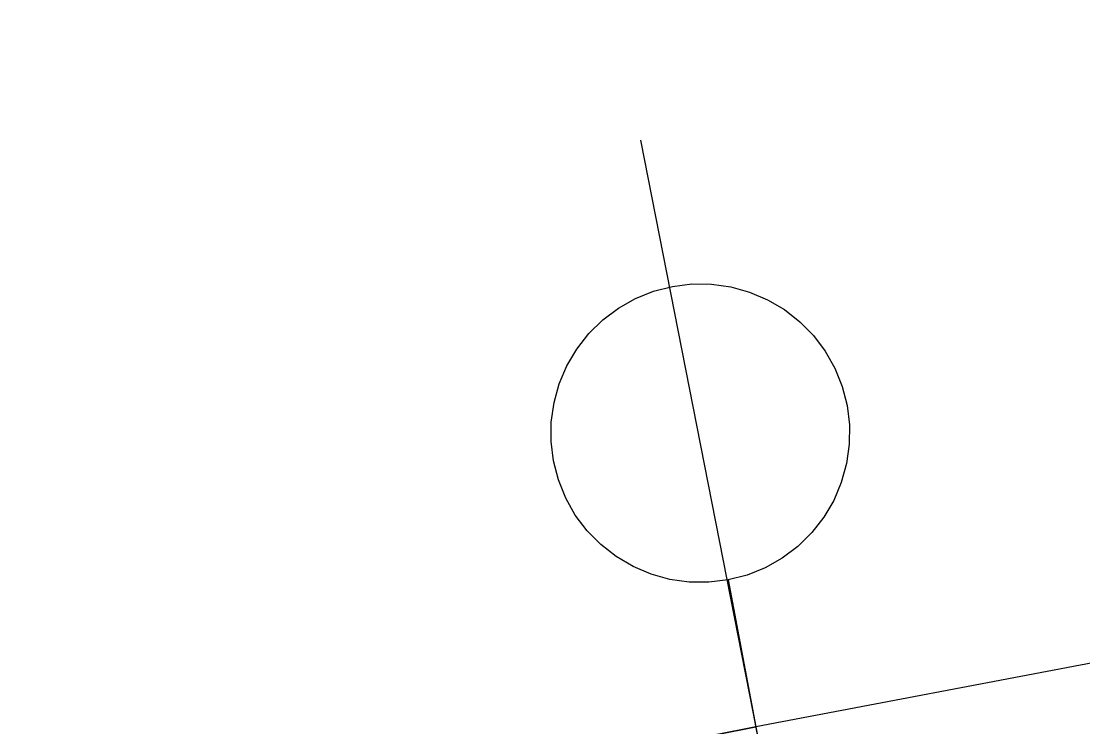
# Model space of a CAD drawing. Extents: x 6540402 to 6566579, y 5525343 to 5532423.
# Drawn here: x 6560500.221 to 6560501.998, y 5529265.601 to 5529266.782 of the extents above; entities that cross this region are included whole.
import ezdxf

# ---------------------------------------------------------------- set-up
doc = ezdxf.new("R2010")
doc.units = 0
for name, color, linetype in [('IR_ps_geometria', 7, 'Continuous'), ('TOR_PS_T-rozjazdy projektowane', 7, 'Continuous'), ('TOR_PS_T-tory projektowane', 7, 'Continuous')]:
    doc.layers.add(name, color=color, linetype=linetype)

msp = doc.modelspace()

# ---------------------------------------------------------------- linework, layer by layer
at = {"layer": 'IR_ps_geometria'}
msp.add_lwpolyline([(6560501.4975, 5529265.3558), (6560501.4044, 5529265.8471), (6560501.3719, 5529265.8431), (6560501.3392, 5529265.8434), (6560501.3069, 5529265.8479), (6560501.2754, 5529265.8567), (6560501.2453, 5529265.8695), (6560501.2171, 5529265.8861), (6560501.1913, 5529265.9062), (6560501.1684, 5529265.9295), (6560501.1487, 5529265.9557), (6560501.1326, 5529265.9841), (6560501.1204, 5529266.0145), (6560501.1122, 5529266.0461), (6560501.1082, 5529266.0786), (6560501.1085, 5529266.1113), (6560501.1131, 5529266.1437), (6560501.1218, 5529266.1752), (6560501.1346, 5529266.2053), (6560501.1512, 5529266.2334), (6560501.1714, 5529266.2592), (6560501.1947, 5529266.2821), (6560501.2208, 5529266.3018), (6560501.2493, 5529266.3179), (6560501.2796, 5529266.3301), (6560501.3113, 5529266.3383), (6560501.3437, 5529266.3423), (6560501.3764, 5529266.342), (6560501.4088, 5529266.3374), (6560501.4403, 5529266.3287), (6560501.4704, 5529266.3159), (6560501.4986, 5529266.2993), (6560501.5244, 5529266.2791), (6560501.5473, 5529266.2558), (6560501.567, 5529266.2297), (6560501.5831, 5529266.2012), (6560501.5953, 5529266.1709), (6560501.6035, 5529266.1392), (6560501.6074, 5529266.1068), (6560501.6072, 5529266.0741), (6560501.6026, 5529266.0417), (6560501.5938, 5529266.0102), (6560501.5811, 5529265.9801), (6560501.5645, 5529265.9519), (6560501.5443, 5529265.9262), (6560501.521, 5529265.9032), (6560501.4949, 5529265.8836), (6560501.4664, 5529265.8675), (6560501.4361, 5529265.8552), (6560501.4044, 5529265.8471), (6560501.451, 5529265.6014), (6560501.4975, 5529265.3558)], dxfattribs=at)
msp.add_lwpolyline([(6560501.4975, 5529265.3558), (6560501.4044, 5529265.8471), (6560501.3719, 5529265.8431), (6560501.3392, 5529265.8434), (6560501.3069, 5529265.8479), (6560501.2754, 5529265.8567), (6560501.2453, 5529265.8695), (6560501.2171, 5529265.8861), (6560501.1913, 5529265.9062), (6560501.1684, 5529265.9295), (6560501.1487, 5529265.9557), (6560501.1326, 5529265.9841), (6560501.1204, 5529266.0145), (6560501.1122, 5529266.0461), (6560501.1082, 5529266.0786), (6560501.1085, 5529266.1113), (6560501.1131, 5529266.1437), (6560501.1218, 5529266.1752), (6560501.1346, 5529266.2053), (6560501.1512, 5529266.2334), (6560501.1714, 5529266.2592), (6560501.1947, 5529266.2821), (6560501.2208, 5529266.3018), (6560501.2493, 5529266.3179), (6560501.2796, 5529266.3301), (6560501.3113, 5529266.3383), (6560501.3437, 5529266.3423), (6560501.3764, 5529266.342), (6560501.4088, 5529266.3374), (6560501.4403, 5529266.3287), (6560501.4704, 5529266.3159), (6560501.4986, 5529266.2993), (6560501.5244, 5529266.2791), (6560501.5473, 5529266.2558), (6560501.567, 5529266.2297), (6560501.5831, 5529266.2012), (6560501.5953, 5529266.1709), (6560501.6035, 5529266.1392), (6560501.6074, 5529266.1068), (6560501.6072, 5529266.0741), (6560501.6026, 5529266.0417), (6560501.5938, 5529266.0102), (6560501.5811, 5529265.9801), (6560501.5645, 5529265.9519), (6560501.5443, 5529265.9262), (6560501.521, 5529265.9032), (6560501.4949, 5529265.8836), (6560501.4664, 5529265.8675), (6560501.4361, 5529265.8552), (6560501.4044, 5529265.8471), (6560501.451, 5529265.6014), (6560501.4975, 5529265.3558)], dxfattribs=at)
msp.add_lwpolyline([(6560501.4975, 5529265.3558), (6560501.4044, 5529265.8471), (6560501.3719, 5529265.8431), (6560501.3392, 5529265.8434), (6560501.3069, 5529265.8479), (6560501.2754, 5529265.8567), (6560501.2453, 5529265.8695), (6560501.2171, 5529265.8861), (6560501.1913, 5529265.9062), (6560501.1684, 5529265.9295), (6560501.1487, 5529265.9557), (6560501.1326, 5529265.9841), (6560501.1204, 5529266.0145), (6560501.1122, 5529266.0461), (6560501.1082, 5529266.0786), (6560501.1085, 5529266.1113), (6560501.1131, 5529266.1437), (6560501.1218, 5529266.1752), (6560501.1346, 5529266.2053), (6560501.1512, 5529266.2334), (6560501.1714, 5529266.2592), (6560501.1947, 5529266.2821), (6560501.2208, 5529266.3018), (6560501.2493, 5529266.3179), (6560501.2796, 5529266.3301), (6560501.3113, 5529266.3383), (6560501.3437, 5529266.3423), (6560501.3764, 5529266.342), (6560501.4088, 5529266.3374), (6560501.4403, 5529266.3287), (6560501.4704, 5529266.3159), (6560501.4986, 5529266.2993), (6560501.5244, 5529266.2791), (6560501.5473, 5529266.2558), (6560501.567, 5529266.2297), (6560501.5831, 5529266.2012), (6560501.5953, 5529266.1709), (6560501.6035, 5529266.1392), (6560501.6074, 5529266.1068), (6560501.6072, 5529266.0741), (6560501.6026, 5529266.0417), (6560501.5938, 5529266.0102), (6560501.5811, 5529265.9801), (6560501.5645, 5529265.9519), (6560501.5443, 5529265.9262), (6560501.521, 5529265.9032), (6560501.4949, 5529265.8836), (6560501.4664, 5529265.8675), (6560501.4361, 5529265.8552), (6560501.4044, 5529265.8471), (6560501.451, 5529265.6014), (6560501.4975, 5529265.3558)], dxfattribs=at)
msp.add_lwpolyline([(6560501.4975, 5529265.3558), (6560501.4044, 5529265.8471), (6560501.3719, 5529265.8431), (6560501.3392, 5529265.8434), (6560501.3069, 5529265.8479), (6560501.2754, 5529265.8567), (6560501.2453, 5529265.8695), (6560501.2171, 5529265.8861), (6560501.1913, 5529265.9062), (6560501.1684, 5529265.9295), (6560501.1487, 5529265.9557), (6560501.1326, 5529265.9841), (6560501.1204, 5529266.0145), (6560501.1122, 5529266.0461), (6560501.1082, 5529266.0786), (6560501.1085, 5529266.1113), (6560501.1131, 5529266.1437), (6560501.1218, 5529266.1752), (6560501.1346, 5529266.2053), (6560501.1512, 5529266.2334), (6560501.1714, 5529266.2592), (6560501.1947, 5529266.2821), (6560501.2208, 5529266.3018), (6560501.2493, 5529266.3179), (6560501.2796, 5529266.3301), (6560501.3113, 5529266.3383), (6560501.3437, 5529266.3423), (6560501.3764, 5529266.342), (6560501.4088, 5529266.3374), (6560501.4403, 5529266.3287), (6560501.4704, 5529266.3159), (6560501.4986, 5529266.2993), (6560501.5244, 5529266.2791), (6560501.5473, 5529266.2558), (6560501.567, 5529266.2297), (6560501.5831, 5529266.2012), (6560501.5953, 5529266.1709), (6560501.6035, 5529266.1392), (6560501.6074, 5529266.1068), (6560501.6072, 5529266.0741), (6560501.6026, 5529266.0417), (6560501.5938, 5529266.0102), (6560501.5811, 5529265.9801), (6560501.5645, 5529265.9519), (6560501.5443, 5529265.9262), (6560501.521, 5529265.9032), (6560501.4949, 5529265.8836), (6560501.4664, 5529265.8675), (6560501.4361, 5529265.8552), (6560501.4044, 5529265.8471), (6560501.451, 5529265.6014), (6560501.4975, 5529265.3558)], dxfattribs=at)
msp.add_lwpolyline([(6560501.4975, 5529265.3558), (6560501.4044, 5529265.8471), (6560501.3719, 5529265.8431), (6560501.3392, 5529265.8434), (6560501.3069, 5529265.8479), (6560501.2754, 5529265.8567), (6560501.2453, 5529265.8695), (6560501.2171, 5529265.8861), (6560501.1913, 5529265.9062), (6560501.1684, 5529265.9295), (6560501.1487, 5529265.9557), (6560501.1326, 5529265.9841), (6560501.1204, 5529266.0145), (6560501.1122, 5529266.0461), (6560501.1082, 5529266.0786), (6560501.1085, 5529266.1113), (6560501.1131, 5529266.1437), (6560501.1218, 5529266.1752), (6560501.1346, 5529266.2053), (6560501.1512, 5529266.2334), (6560501.1714, 5529266.2592), (6560501.1947, 5529266.2821), (6560501.2208, 5529266.3018), (6560501.2493, 5529266.3179), (6560501.2796, 5529266.3301), (6560501.3113, 5529266.3383), (6560501.3437, 5529266.3423), (6560501.3764, 5529266.342), (6560501.4088, 5529266.3374), (6560501.4403, 5529266.3287), (6560501.4704, 5529266.3159), (6560501.4986, 5529266.2993), (6560501.5244, 5529266.2791), (6560501.5473, 5529266.2558), (6560501.567, 5529266.2297), (6560501.5831, 5529266.2012), (6560501.5953, 5529266.1709), (6560501.6035, 5529266.1392), (6560501.6074, 5529266.1068), (6560501.6072, 5529266.0741), (6560501.6026, 5529266.0417), (6560501.5938, 5529266.0102), (6560501.5811, 5529265.9801), (6560501.5645, 5529265.9519), (6560501.5443, 5529265.9262), (6560501.521, 5529265.9032), (6560501.4949, 5529265.8836), (6560501.4664, 5529265.8675), (6560501.4361, 5529265.8552), (6560501.4044, 5529265.8471), (6560501.451, 5529265.6014), (6560501.4975, 5529265.3558)], dxfattribs=at)
msp.add_lwpolyline([(6560501.4975, 5529265.3558), (6560501.4044, 5529265.8471), (6560501.3719, 5529265.8431), (6560501.3392, 5529265.8434), (6560501.3069, 5529265.8479), (6560501.2754, 5529265.8567), (6560501.2453, 5529265.8695), (6560501.2171, 5529265.8861), (6560501.1913, 5529265.9062), (6560501.1684, 5529265.9295), (6560501.1487, 5529265.9557), (6560501.1326, 5529265.9841), (6560501.1204, 5529266.0145), (6560501.1122, 5529266.0461), (6560501.1082, 5529266.0786), (6560501.1085, 5529266.1113), (6560501.1131, 5529266.1437), (6560501.1218, 5529266.1752), (6560501.1346, 5529266.2053), (6560501.1512, 5529266.2334), (6560501.1714, 5529266.2592), (6560501.1947, 5529266.2821), (6560501.2208, 5529266.3018), (6560501.2493, 5529266.3179), (6560501.2796, 5529266.3301), (6560501.3113, 5529266.3383), (6560501.3437, 5529266.3423), (6560501.3764, 5529266.342), (6560501.4088, 5529266.3374), (6560501.4403, 5529266.3287), (6560501.4704, 5529266.3159), (6560501.4986, 5529266.2993), (6560501.5244, 5529266.2791), (6560501.5473, 5529266.2558), (6560501.567, 5529266.2297), (6560501.5831, 5529266.2012), (6560501.5953, 5529266.1709), (6560501.6035, 5529266.1392), (6560501.6074, 5529266.1068), (6560501.6072, 5529266.0741), (6560501.6026, 5529266.0417), (6560501.5938, 5529266.0102), (6560501.5811, 5529265.9801), (6560501.5645, 5529265.9519), (6560501.5443, 5529265.9262), (6560501.521, 5529265.9032), (6560501.4949, 5529265.8836), (6560501.4664, 5529265.8675), (6560501.4361, 5529265.8552), (6560501.4044, 5529265.8471), (6560501.451, 5529265.6014), (6560501.4975, 5529265.3558)], dxfattribs=at)
msp.add_lwpolyline([(6560501.4975, 5529265.3558), (6560501.4044, 5529265.8471), (6560501.3719, 5529265.8431), (6560501.3392, 5529265.8434), (6560501.3069, 5529265.8479), (6560501.2754, 5529265.8567), (6560501.2453, 5529265.8695), (6560501.2171, 5529265.8861), (6560501.1913, 5529265.9062), (6560501.1684, 5529265.9295), (6560501.1487, 5529265.9557), (6560501.1326, 5529265.9841), (6560501.1204, 5529266.0145), (6560501.1122, 5529266.0461), (6560501.1082, 5529266.0786), (6560501.1085, 5529266.1113), (6560501.1131, 5529266.1437), (6560501.1218, 5529266.1752), (6560501.1346, 5529266.2053), (6560501.1512, 5529266.2334), (6560501.1714, 5529266.2592), (6560501.1947, 5529266.2821), (6560501.2208, 5529266.3018), (6560501.2493, 5529266.3179), (6560501.2796, 5529266.3301), (6560501.3113, 5529266.3383), (6560501.3437, 5529266.3423), (6560501.3764, 5529266.342), (6560501.4088, 5529266.3374), (6560501.4403, 5529266.3287), (6560501.4704, 5529266.3159), (6560501.4986, 5529266.2993), (6560501.5244, 5529266.2791), (6560501.5473, 5529266.2558), (6560501.567, 5529266.2297), (6560501.5831, 5529266.2012), (6560501.5953, 5529266.1709), (6560501.6035, 5529266.1392), (6560501.6074, 5529266.1068), (6560501.6072, 5529266.0741), (6560501.6026, 5529266.0417), (6560501.5938, 5529266.0102), (6560501.5811, 5529265.9801), (6560501.5645, 5529265.9519), (6560501.5443, 5529265.9262), (6560501.521, 5529265.9032), (6560501.4949, 5529265.8836), (6560501.4664, 5529265.8675), (6560501.4361, 5529265.8552), (6560501.4044, 5529265.8471), (6560501.451, 5529265.6014), (6560501.4975, 5529265.3558)], dxfattribs=at)
msp.add_lwpolyline([(6560501.4975, 5529265.3558), (6560501.4044, 5529265.8471), (6560501.3719, 5529265.8431), (6560501.3392, 5529265.8434), (6560501.3069, 5529265.8479), (6560501.2754, 5529265.8567), (6560501.2453, 5529265.8695), (6560501.2171, 5529265.8861), (6560501.1913, 5529265.9062), (6560501.1684, 5529265.9295), (6560501.1487, 5529265.9557), (6560501.1326, 5529265.9841), (6560501.1204, 5529266.0145), (6560501.1122, 5529266.0461), (6560501.1082, 5529266.0786), (6560501.1085, 5529266.1113), (6560501.1131, 5529266.1437), (6560501.1218, 5529266.1752), (6560501.1346, 5529266.2053), (6560501.1512, 5529266.2334), (6560501.1714, 5529266.2592), (6560501.1947, 5529266.2821), (6560501.2208, 5529266.3018), (6560501.2493, 5529266.3179), (6560501.2796, 5529266.3301), (6560501.3113, 5529266.3383), (6560501.3437, 5529266.3423), (6560501.3764, 5529266.342), (6560501.4088, 5529266.3374), (6560501.4403, 5529266.3287), (6560501.4704, 5529266.3159), (6560501.4986, 5529266.2993), (6560501.5244, 5529266.2791), (6560501.5473, 5529266.2558), (6560501.567, 5529266.2297), (6560501.5831, 5529266.2012), (6560501.5953, 5529266.1709), (6560501.6035, 5529266.1392), (6560501.6074, 5529266.1068), (6560501.6072, 5529266.0741), (6560501.6026, 5529266.0417), (6560501.5938, 5529266.0102), (6560501.5811, 5529265.9801), (6560501.5645, 5529265.9519), (6560501.5443, 5529265.9262), (6560501.521, 5529265.9032), (6560501.4949, 5529265.8836), (6560501.4664, 5529265.8675), (6560501.4361, 5529265.8552), (6560501.4044, 5529265.8471), (6560501.451, 5529265.6014), (6560501.4975, 5529265.3558)], dxfattribs=at)
msp.add_lwpolyline([(6560501.4975, 5529265.3558), (6560501.4044, 5529265.8471), (6560501.3719, 5529265.8431), (6560501.3392, 5529265.8434), (6560501.3069, 5529265.8479), (6560501.2754, 5529265.8567), (6560501.2453, 5529265.8695), (6560501.2171, 5529265.8861), (6560501.1913, 5529265.9062), (6560501.1684, 5529265.9295), (6560501.1487, 5529265.9557), (6560501.1326, 5529265.9841), (6560501.1204, 5529266.0145), (6560501.1122, 5529266.0461), (6560501.1082, 5529266.0786), (6560501.1085, 5529266.1113), (6560501.1131, 5529266.1437), (6560501.1218, 5529266.1752), (6560501.1346, 5529266.2053), (6560501.1512, 5529266.2334), (6560501.1714, 5529266.2592), (6560501.1947, 5529266.2821), (6560501.2208, 5529266.3018), (6560501.2493, 5529266.3179), (6560501.2796, 5529266.3301), (6560501.3113, 5529266.3383), (6560501.3437, 5529266.3423), (6560501.3764, 5529266.342), (6560501.4088, 5529266.3374), (6560501.4403, 5529266.3287), (6560501.4704, 5529266.3159), (6560501.4986, 5529266.2993), (6560501.5244, 5529266.2791), (6560501.5473, 5529266.2558), (6560501.567, 5529266.2297), (6560501.5831, 5529266.2012), (6560501.5953, 5529266.1709), (6560501.6035, 5529266.1392), (6560501.6074, 5529266.1068), (6560501.6072, 5529266.0741), (6560501.6026, 5529266.0417), (6560501.5938, 5529266.0102), (6560501.5811, 5529265.9801), (6560501.5645, 5529265.9519), (6560501.5443, 5529265.9262), (6560501.521, 5529265.9032), (6560501.4949, 5529265.8836), (6560501.4664, 5529265.8675), (6560501.4361, 5529265.8552), (6560501.4044, 5529265.8471), (6560501.451, 5529265.6014), (6560501.4975, 5529265.3558)], dxfattribs=at)
msp.add_lwpolyline([(6560501.4975, 5529265.3558), (6560501.4044, 5529265.8471), (6560501.3719, 5529265.8431), (6560501.3392, 5529265.8434), (6560501.3069, 5529265.8479), (6560501.2754, 5529265.8567), (6560501.2453, 5529265.8695), (6560501.2171, 5529265.8861), (6560501.1913, 5529265.9062), (6560501.1684, 5529265.9295), (6560501.1487, 5529265.9557), (6560501.1326, 5529265.9841), (6560501.1204, 5529266.0145), (6560501.1122, 5529266.0461), (6560501.1082, 5529266.0786), (6560501.1085, 5529266.1113), (6560501.1131, 5529266.1437), (6560501.1218, 5529266.1752), (6560501.1346, 5529266.2053), (6560501.1512, 5529266.2334), (6560501.1714, 5529266.2592), (6560501.1947, 5529266.2821), (6560501.2208, 5529266.3018), (6560501.2493, 5529266.3179), (6560501.2796, 5529266.3301), (6560501.3113, 5529266.3383), (6560501.3437, 5529266.3423), (6560501.3764, 5529266.342), (6560501.4088, 5529266.3374), (6560501.4403, 5529266.3287), (6560501.4704, 5529266.3159), (6560501.4986, 5529266.2993), (6560501.5244, 5529266.2791), (6560501.5473, 5529266.2558), (6560501.567, 5529266.2297), (6560501.5831, 5529266.2012), (6560501.5953, 5529266.1709), (6560501.6035, 5529266.1392), (6560501.6074, 5529266.1068), (6560501.6072, 5529266.0741), (6560501.6026, 5529266.0417), (6560501.5938, 5529266.0102), (6560501.5811, 5529265.9801), (6560501.5645, 5529265.9519), (6560501.5443, 5529265.9262), (6560501.521, 5529265.9032), (6560501.4949, 5529265.8836), (6560501.4664, 5529265.8675), (6560501.4361, 5529265.8552), (6560501.4044, 5529265.8471), (6560501.451, 5529265.6014), (6560501.4975, 5529265.3558)], dxfattribs=at)
msp.add_lwpolyline([(6560501.4975, 5529265.3558), (6560501.4044, 5529265.8471), (6560501.3719, 5529265.8431), (6560501.3392, 5529265.8434), (6560501.3069, 5529265.8479), (6560501.2754, 5529265.8567), (6560501.2453, 5529265.8695), (6560501.2171, 5529265.8861), (6560501.1913, 5529265.9062), (6560501.1684, 5529265.9295), (6560501.1487, 5529265.9557), (6560501.1326, 5529265.9841), (6560501.1204, 5529266.0145), (6560501.1122, 5529266.0461), (6560501.1082, 5529266.0786), (6560501.1085, 5529266.1113), (6560501.1131, 5529266.1437), (6560501.1218, 5529266.1752), (6560501.1346, 5529266.2053), (6560501.1512, 5529266.2334), (6560501.1714, 5529266.2592), (6560501.1947, 5529266.2821), (6560501.2208, 5529266.3018), (6560501.2493, 5529266.3179), (6560501.2796, 5529266.3301), (6560501.3113, 5529266.3383), (6560501.3437, 5529266.3423), (6560501.3764, 5529266.342), (6560501.4088, 5529266.3374), (6560501.4403, 5529266.3287), (6560501.4704, 5529266.3159), (6560501.4986, 5529266.2993), (6560501.5244, 5529266.2791), (6560501.5473, 5529266.2558), (6560501.567, 5529266.2297), (6560501.5831, 5529266.2012), (6560501.5953, 5529266.1709), (6560501.6035, 5529266.1392), (6560501.6074, 5529266.1068), (6560501.6072, 5529266.0741), (6560501.6026, 5529266.0417), (6560501.5938, 5529266.0102), (6560501.5811, 5529265.9801), (6560501.5645, 5529265.9519), (6560501.5443, 5529265.9262), (6560501.521, 5529265.9032), (6560501.4949, 5529265.8836), (6560501.4664, 5529265.8675), (6560501.4361, 5529265.8552), (6560501.4044, 5529265.8471), (6560501.451, 5529265.6014), (6560501.4975, 5529265.3558)], dxfattribs=at)
msp.add_lwpolyline([(6560501.4975, 5529265.3558), (6560501.4044, 5529265.8471), (6560501.3719, 5529265.8431), (6560501.3392, 5529265.8434), (6560501.3069, 5529265.8479), (6560501.2754, 5529265.8567), (6560501.2453, 5529265.8695), (6560501.2171, 5529265.8861), (6560501.1913, 5529265.9062), (6560501.1684, 5529265.9295), (6560501.1487, 5529265.9557), (6560501.1326, 5529265.9841), (6560501.1204, 5529266.0145), (6560501.1122, 5529266.0461), (6560501.1082, 5529266.0786), (6560501.1085, 5529266.1113), (6560501.1131, 5529266.1437), (6560501.1218, 5529266.1752), (6560501.1346, 5529266.2053), (6560501.1512, 5529266.2334), (6560501.1714, 5529266.2592), (6560501.1947, 5529266.2821), (6560501.2208, 5529266.3018), (6560501.2493, 5529266.3179), (6560501.2796, 5529266.3301), (6560501.3113, 5529266.3383), (6560501.3437, 5529266.3423), (6560501.3764, 5529266.342), (6560501.4088, 5529266.3374), (6560501.4403, 5529266.3287), (6560501.4704, 5529266.3159), (6560501.4986, 5529266.2993), (6560501.5244, 5529266.2791), (6560501.5473, 5529266.2558), (6560501.567, 5529266.2297), (6560501.5831, 5529266.2012), (6560501.5953, 5529266.1709), (6560501.6035, 5529266.1392), (6560501.6074, 5529266.1068), (6560501.6072, 5529266.0741), (6560501.6026, 5529266.0417), (6560501.5938, 5529266.0102), (6560501.5811, 5529265.9801), (6560501.5645, 5529265.9519), (6560501.5443, 5529265.9262), (6560501.521, 5529265.9032), (6560501.4949, 5529265.8836), (6560501.4664, 5529265.8675), (6560501.4361, 5529265.8552), (6560501.4044, 5529265.8471), (6560501.451, 5529265.6014), (6560501.4975, 5529265.3558)], dxfattribs=at)
msp.add_lwpolyline([(6560501.4975, 5529265.3558), (6560501.4044, 5529265.8471), (6560501.3719, 5529265.8431), (6560501.3392, 5529265.8434), (6560501.3069, 5529265.8479), (6560501.2754, 5529265.8567), (6560501.2453, 5529265.8695), (6560501.2171, 5529265.8861), (6560501.1913, 5529265.9062), (6560501.1684, 5529265.9295), (6560501.1487, 5529265.9557), (6560501.1326, 5529265.9841), (6560501.1204, 5529266.0145), (6560501.1122, 5529266.0461), (6560501.1082, 5529266.0786), (6560501.1085, 5529266.1113), (6560501.1131, 5529266.1437), (6560501.1218, 5529266.1752), (6560501.1346, 5529266.2053), (6560501.1512, 5529266.2334), (6560501.1714, 5529266.2592), (6560501.1947, 5529266.2821), (6560501.2208, 5529266.3018), (6560501.2493, 5529266.3179), (6560501.2796, 5529266.3301), (6560501.3113, 5529266.3383), (6560501.3437, 5529266.3423), (6560501.3764, 5529266.342), (6560501.4088, 5529266.3374), (6560501.4403, 5529266.3287), (6560501.4704, 5529266.3159), (6560501.4986, 5529266.2993), (6560501.5244, 5529266.2791), (6560501.5473, 5529266.2558), (6560501.567, 5529266.2297), (6560501.5831, 5529266.2012), (6560501.5953, 5529266.1709), (6560501.6035, 5529266.1392), (6560501.6074, 5529266.1068), (6560501.6072, 5529266.0741), (6560501.6026, 5529266.0417), (6560501.5938, 5529266.0102), (6560501.5811, 5529265.9801), (6560501.5645, 5529265.9519), (6560501.5443, 5529265.9262), (6560501.521, 5529265.9032), (6560501.4949, 5529265.8836), (6560501.4664, 5529265.8675), (6560501.4361, 5529265.8552), (6560501.4044, 5529265.8471), (6560501.451, 5529265.6014), (6560501.4975, 5529265.3558)], dxfattribs=at)
msp.add_lwpolyline([(6560501.4975, 5529265.3558), (6560501.4044, 5529265.8471), (6560501.3719, 5529265.8431), (6560501.3392, 5529265.8434), (6560501.3069, 5529265.8479), (6560501.2754, 5529265.8567), (6560501.2453, 5529265.8695), (6560501.2171, 5529265.8861), (6560501.1913, 5529265.9062), (6560501.1684, 5529265.9295), (6560501.1487, 5529265.9557), (6560501.1326, 5529265.9841), (6560501.1204, 5529266.0145), (6560501.1122, 5529266.0461), (6560501.1082, 5529266.0786), (6560501.1085, 5529266.1113), (6560501.1131, 5529266.1437), (6560501.1218, 5529266.1752), (6560501.1346, 5529266.2053), (6560501.1512, 5529266.2334), (6560501.1714, 5529266.2592), (6560501.1947, 5529266.2821), (6560501.2208, 5529266.3018), (6560501.2493, 5529266.3179), (6560501.2796, 5529266.3301), (6560501.3113, 5529266.3383), (6560501.3437, 5529266.3423), (6560501.3764, 5529266.342), (6560501.4088, 5529266.3374), (6560501.4403, 5529266.3287), (6560501.4704, 5529266.3159), (6560501.4986, 5529266.2993), (6560501.5244, 5529266.2791), (6560501.5473, 5529266.2558), (6560501.567, 5529266.2297), (6560501.5831, 5529266.2012), (6560501.5953, 5529266.1709), (6560501.6035, 5529266.1392), (6560501.6074, 5529266.1068), (6560501.6072, 5529266.0741), (6560501.6026, 5529266.0417), (6560501.5938, 5529266.0102), (6560501.5811, 5529265.9801), (6560501.5645, 5529265.9519), (6560501.5443, 5529265.9262), (6560501.521, 5529265.9032), (6560501.4949, 5529265.8836), (6560501.4664, 5529265.8675), (6560501.4361, 5529265.8552), (6560501.4044, 5529265.8471), (6560501.451, 5529265.6014), (6560501.4975, 5529265.3558)], dxfattribs=at)
at = {"layer": 'TOR_PS_T-rozjazdy projektowane'}
msp.add_line((6560501.2576, 5529266.5826), (6560501.6443, 5529264.6203), dxfattribs=at)
msp.add_lwpolyline([(6560468.6866, 5529260.138), (6560485.1489, 5529262.3893), (6560501.451, 5529265.6014), (6560485.1489, 5529262.3893), (6560469.0359, 5529258.3339)], close=True, dxfattribs=at)
at = {"layer": 'TOR_PS_T-tory projektowane'}
msp.add_line((6562347.7615, 5529615.5749), (6560501.451, 5529265.6014), dxfattribs=at)
msp.add_arc((6560361.5165, 5530003.836), 751.38, 278.2001227, 280.733239, dxfattribs=at)

doc.saveas('drawing.dxf')
